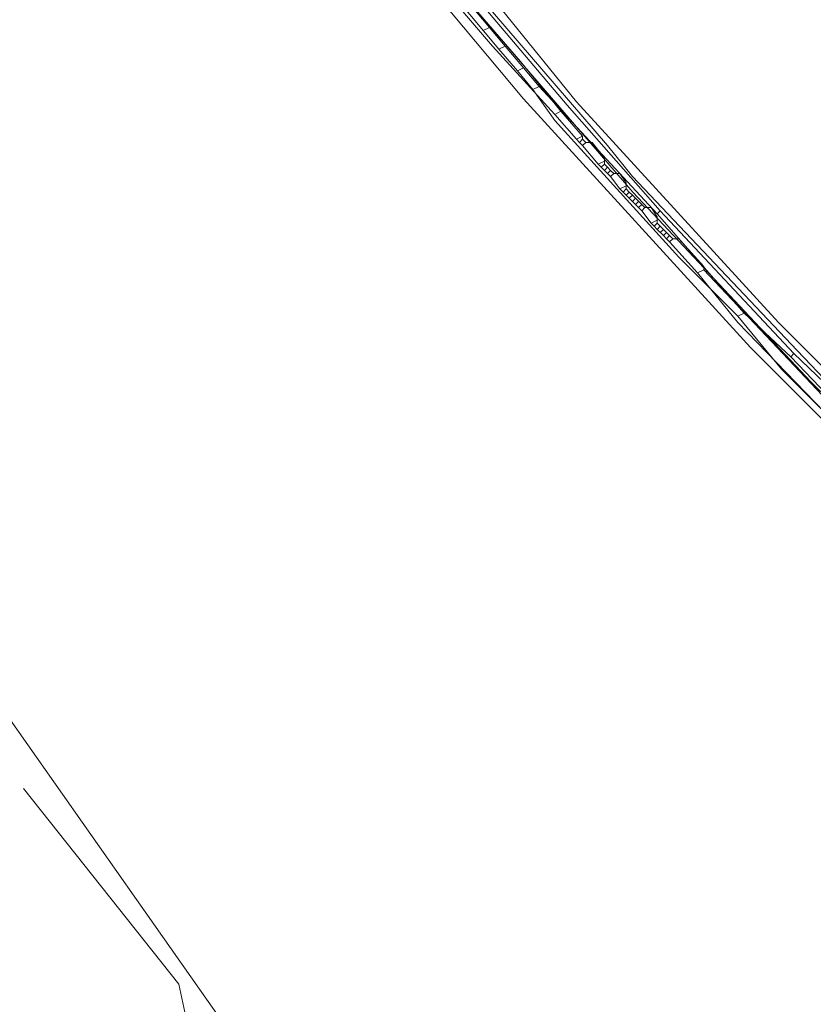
# Model space of a CAD drawing. Header units: metres. Extents: x 92810 to 93633, y 464687 to 465459.
# Tile 274 of 325: x 93421 to 93439, y 465153 to 465175. Entities that reach past the tile are written whole.
import ezdxf
from ezdxf.lldxf.tags import DXFTag

# ---------------------------------------------------------------- set-up
doc = ezdxf.new("R2010")
doc.units = ezdxf.units.M
for name, color, linetype, lineweight, transparency in [('B-OI-KL-DATA_BT NEDERLAND-G', 90, 'SI_B_DATA_BT_NEDERLAND', 18, 0.4), ('B-OI-KL-DATA_LIANDER-G', 90, 'SI_B_DATA_LIANDER', 18, 0.4), ('B-OI-KL-ET_HS_LIANDER-G', 10, 'SI_B_ET_HS_LIANDON', 18, 0.4), ('B-OI-KL-ET_LS_LIANDER-G', 190, 'SI_B_ET_LS_LIANDER', 18, 0.4), ('B-WE-KL-DATA-G', 90, 'KL-DATA-N', 18, 0.4)]:
    doc.layers.add(name, color=color, linetype=linetype, lineweight=lineweight, transparency=transparency)
doc.styles.get("Standard").update_dxf_attribs({"font": 'isocp.shx'})
tags = doc.linetypes.add('KL-DATA-N', pattern='A,4,-1,[101,NLCS.SHX,S=0.5,R=0,X=0,Y=0],-1,4,-1,["D",Standard,S=1,R=0,X=-0.25,Y=-0.5],-1.5', length=12.5).pattern_tags.tags
tags[18] = DXFTag(74, 10)
doc.linetypes.add('SI_B_DATA_BT_NEDERLAND', pattern='A,5,-2,["BTN",Standard,S=1.5,R=0,X=-0.51,Y=-0.75],-7', length=14)
doc.linetypes.add('SI_B_DATA_LIANDER', pattern='A,5,-2,["LI-DATA",Standard,S=1.5,R=0,X=-0.51,Y=-0.75],-11', length=18)
doc.linetypes.add('SI_B_ET_HS_LIANDON', pattern='A,5,-2,["LI-HS",Standard,S=1.5,R=0,X=-0.51,Y=-0.75],-10', length=17)
doc.linetypes.add('SI_B_ET_LS_LIANDER', pattern='A,5,-2,["LI-LS",Standard,S=1.5,R=0,X=-0.51,Y=-0.75],-10', length=17)

msp = doc.modelspace()

# ---------------------------------------------------------------- linework, layer by layer
at = {"layer": 'B-OI-KL-DATA_BT NEDERLAND-G', "flags": 128}
msp.add_lwpolyline([(93419.1, 465161.6), (93436.6, 465136.7), (93439, 465135.2)], dxfattribs=at)
at = {"layer": 'B-OI-KL-DATA_LIANDER-G'}
for p, q in [((93434.464, 465172.107), (93434.464, 465171.964)), ((93434.964, 465171.536), (93434.964, 465171.393)), ((93435.679, 465170.75), (93435.679, 465170.607))]:
    msp.add_line(p, q, dxfattribs=at)
at = {"layer": 'B-OI-KL-DATA_LIANDER-G', "flags": 128}
for points in [[(93446.107, 465160.607), (93446.107, 465160.75), (93445.464, 465161.393), (93444.25, 465162.393), (93443.179, 465163.464), (93440.464, 465166.036), (93438.893, 465167.679), (93435.107, 465171.679), (93434.536, 465172.393), (93431.036, 465176.464), (93428.75, 465179.321), (93424.179, 465185.107), (93422.893, 465186.607), (93421.964, 465187.607), (93421.536, 465188.179), (93421.107, 465188.893)], [(93423.25, 465185.393), (93430.607, 465176.179), (93431.893, 465174.679), (93433.321, 465173.107)], [(93423.393, 465185.464), (93430.821, 465176.321), (93432.536, 465174.321), (93433.464, 465173.179)], [(93433.464, 465173.179), (93433.321, 465173.107)], [(93433.321, 465173.107), (93433.821, 465172.536)], [(93433.464, 465173.179), (93433.964, 465172.607)], [(93433.964, 465172.607), (93433.821, 465172.536)], [(93433.964, 465172.607), (93433.964, 465172.536)], [(93433.821, 465172.536), (93433.893, 465172.464)], [(93433.964, 465172.536), (93433.893, 465172.464)], [(93433.893, 465172.464), (93433.964, 465172.393)], [(93433.964, 465172.536), (93434.036, 465172.464)], [(93434.036, 465172.464), (93433.964, 465172.393)], [(93433.964, 465172.393), (93434.321, 465171.964)], [(93434.036, 465172.464), (93434.179, 465172.464), (93434.464, 465172.107)], [(93434.464, 465172.036), (93434.321, 465171.964)], [(93434.321, 465171.964), (93434.393, 465171.893)], [(93434.464, 465171.964), (93434.393, 465171.893)], [(93434.464, 465171.964), (93434.536, 465171.893)], [(93434.393, 465171.893), (93434.464, 465171.821)], [(93434.536, 465171.893), (93434.464, 465171.821)], [(93434.464, 465171.821), (93434.536, 465171.75)], [(93434.536, 465171.893), (93434.607, 465171.821)], [(93434.607, 465171.821), (93434.536, 465171.75)], [(93434.536, 465171.75), (93434.607, 465171.679)], [(93434.607, 465171.821), (93434.679, 465171.75)], [(93434.679, 465171.75), (93434.607, 465171.679)], [(93434.679, 465171.75), (93434.821, 465171.75), (93434.964, 465171.536)], [(93434.607, 465171.679), (93434.821, 465171.393)], [(93434.964, 465171.464), (93434.821, 465171.393)], [(93434.821, 465171.393), (93434.893, 465171.321)], [(93434.964, 465171.393), (93434.893, 465171.321)], [(93434.893, 465171.321), (93434.964, 465171.25)], [(93434.964, 465171.393), (93435.036, 465171.321)], [(93435.036, 465171.321), (93434.964, 465171.25)], [(93434.964, 465171.25), (93435.036, 465171.179)], [(93435.036, 465171.321), (93435.107, 465171.25)], [(93435.107, 465171.25), (93435.036, 465171.179)], [(93435.107, 465171.25), (93435.179, 465171.179)], [(93435.036, 465171.179), (93435.107, 465171.107)], [(93435.179, 465171.179), (93435.107, 465171.107)], [(93435.107, 465171.107), (93435.179, 465171.036)], [(93435.179, 465171.179), (93435.321, 465171.036)], [(93435.25, 465171.107), (93435.179, 465171.036)], [(93435.179, 465171.036), (93435.25, 465170.964)], [(93435.321, 465171.036), (93435.25, 465170.964)], [(93435.321, 465171.036), (93435.393, 465170.964)], [(93435.25, 465170.964), (93435.321, 465170.893)], [(93435.393, 465170.964), (93435.321, 465170.893)], [(93435.321, 465170.893), (93435.536, 465170.607)], [(93435.393, 465170.964), (93435.536, 465170.964), (93435.679, 465170.75)], [(93435.679, 465170.679), (93435.536, 465170.607)], [(93435.536, 465170.607), (93435.607, 465170.536)], [(93435.679, 465170.607), (93435.607, 465170.536)], [(93435.679, 465170.607), (93435.75, 465170.536)], [(93435.607, 465170.536), (93435.679, 465170.464)], [(93435.75, 465170.536), (93435.679, 465170.464)], [(93435.679, 465170.464), (93435.821, 465170.321)], [(93435.75, 465170.536), (93435.821, 465170.464)], [(93435.821, 465170.464), (93435.75, 465170.393)], [(93435.821, 465170.464), (93435.893, 465170.393)], [(93435.893, 465170.393), (93435.821, 465170.321)], [(93435.893, 465170.393), (93435.964, 465170.321)], [(93435.821, 465170.321), (93435.893, 465170.25)], [(93435.964, 465170.321), (93435.893, 465170.25)], [(93435.893, 465170.25), (93435.964, 465170.179)], [(93435.964, 465170.321), (93436.036, 465170.25)], [(93436.036, 465170.25), (93435.964, 465170.179)], [(93435.964, 465170.179), (93436.607, 465169.464)], [(93436.036, 465170.25), (93436.179, 465170.25), (93436.75, 465169.607), (93436.75, 465169.536)], [(93436.75, 465169.536), (93436.607, 465169.464)], [(93436.607, 465169.464), (93437.536, 465168.321), (93439.536, 465166.25), (93440.179, 465165.75)], [(93436.75, 465169.536), (93440.25, 465165.821)]]:
    msp.add_lwpolyline(points, dxfattribs=at)
at = {"layer": 'B-OI-KL-ET_HS_LIANDER-G'}
for p, q in [((93430.964, 465175.893), (93432.036, 465174.607)), ((93431.107, 465175.964), (93431.821, 465175.107))]:
    msp.add_line(p, q, dxfattribs=at)
at = {"layer": 'B-OI-KL-ET_HS_LIANDER-G', "flags": 128}
for points in [[(93421.107, 465189.107), (93433.821, 465173.393), (93438.464, 465168.321), (93442.107, 465164.679), (93446.607, 465160.464), (93460.036, 465149.536), (93464.036, 465146.393), (93490.179, 465125.464), (93491.964, 465123.964), (93501.821, 465115.964)], [(93421.107, 465187.679), (93430.393, 465176.107), (93432.607, 465173.464), (93437.821, 465167.75), (93443.536, 465162.036), (93444.964, 465160.75), (93452.464, 465154.464), (93454.821, 465152.607), (93491.964, 465122.893), (93493.75, 465121.393), (93501.321, 465115.25)], [(93425.464, 465183.321), (93431.607, 465175.679), (93433.607, 465173.321), (93435.75, 465170.893)], [(93431.821, 465175.107), (93431.679, 465175.036)], [(93431.821, 465175.107), (93432.179, 465174.679)], [(93432.179, 465174.679), (93432.036, 465174.607)], [(93432.179, 465174.679), (93432.607, 465174.179)], [(93432.036, 465174.607), (93432.464, 465174.107)], [(93432.607, 465174.179), (93432.464, 465174.107)], [(93432.607, 465174.179), (93432.964, 465173.75)], [(93432.464, 465174.107), (93432.821, 465173.679)], [(93432.964, 465173.75), (93432.821, 465173.679)], [(93432.964, 465173.75), (93435.679, 465170.821)], [(93432.821, 465173.679), (93433.321, 465172.964), (93436.179, 465169.821), (93437.536, 465168.464)], [(93435.75, 465170.893), (93435.679, 465170.821)], [(93435.679, 465170.821), (93437.679, 465168.536)], [(93435.75, 465170.893), (93438.821, 465167.607)], [(93437.679, 465168.536), (93437.536, 465168.464)], [(93437.679, 465168.536), (93438.75, 465167.536)], [(93437.536, 465168.464), (93438.536, 465167.25), (93439.607, 465166.179), (93445.679, 465160.393), (93445.821, 465160.393)], [(93438.821, 465167.607), (93438.75, 465167.536)], [(93438.75, 465167.536), (93440.25, 465165.964)], [(93438.821, 465167.607), (93440.393, 465166.107)]]:
    msp.add_lwpolyline(points, dxfattribs=at)
at = {"layer": 'B-OI-KL-ET_LS_LIANDER-G'}
for p, q in [((93424.679, 465153.107), (93421.107, 465157.607)), ((93425.107, 465151.107), (93424.679, 465153.107))]:
    msp.add_line(p, q, dxfattribs=at)
at = {"layer": 'B-WE-KL-DATA-G'}
msp.add_lwpolyline([(93421, 465188.556), (93431.24, 465175.83), (93435.12, 465171.32), (93439.21, 465166.96), (93443.49, 465162.76), (93447.97, 465158.78), (93501.555, 465115.542)], dxfattribs=at)

doc.saveas('drawing.dxf')
